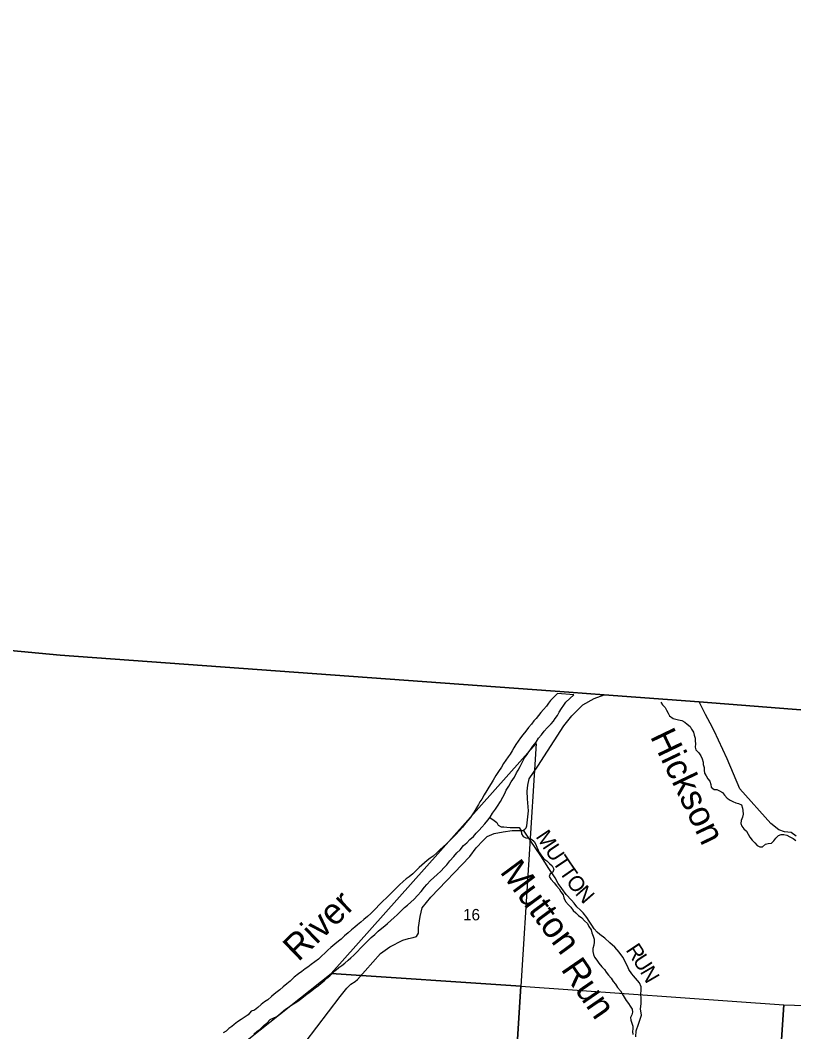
# Model space of a CAD drawing. Extents: x 1578669 to 1989827, y 208020 to 553079.
# Drawn here: x 1861421 to 1876425, y 420455 to 440074 of the extents above; entities that cross this region are included whole.
import ezdxf

# ---------------------------------------------------------------- set-up
doc = ezdxf.new("R2010")
doc.units = 0
for name, color, linetype in [('GM_X_Adjacent_County', 7, 'Continuous'), ('GM_X_County', 7, 'Continuous'), ('GM_X_County_Road', 7, 'Continuous'), ('GM_X_Major_River', 7, 'Continuous'), ('GM_X_Major_River_Text', 7, 'Continuous'), ('GM_X_Minor_River', 7, 'Continuous'), ('GM_X_Minor_River_Text', 7, 'Continuous'), ('GM_X_Section', 7, 'Continuous'), ('GM_X_Section_Text', 7, 'Continuous'), ('GM_X_Township', 7, 'Continuous'), ('GM_X_Township_Road', 7, 'Continuous'), ('GM_X_Township_Road_Text', 7, 'Continuous')]:
    doc.layers.add(name, color=color, linetype=linetype)

msp = doc.modelspace()

# ---------------------------------------------------------------- linework, layer by layer
at = {"layer": 'GM_X_Adjacent_County'}
msp.add_lwpolyline([(1894201, 443179), (1894010, 440034), (1894011, 439989), (1893540, 433796), (1893501, 433286), (1892905, 425441), (1892420, 425479), (1887490, 425854), (1881971, 426273), (1874591, 426852), (1872750, 426991), (1872061, 427042), (1862193, 427760), (1858888, 428068), (1850126, 428641), (1849204, 428734), (1845065, 429025)], dxfattribs=at)
at = {"layer": 'GM_X_County'}
msp.add_lwpolyline([(1845065, 429025), (1849204, 428734), (1850126, 428641), (1858888, 428068), (1862193, 427760), (1872061, 427042), (1872750, 426991), (1874591, 426852), (1881971, 426273), (1887490, 425854), (1886413, 413391), (1886177, 409905), (1886146, 409645), (1885513, 404405), (1885355, 401744), (1885146, 398934), (1884660, 393564)], dxfattribs=at)
at = {"layer": 'GM_X_County_Road'}
msp.add_lwpolyline([(1866950, 420247), (1867625, 421137), (1867758, 421300), (1867835, 421376), (1867915, 421428), (1867965, 421467), (1868261, 421808), (1868410, 421976), (1868587, 422105), (1868842, 422230), (1868952, 422265), (1869044, 422285), (1869110, 422301), (1869145, 422367), (1869149, 422479), (1869176, 422689), (1869215, 422859), (1869383, 423069), (1870140, 423856), (1870267, 424020), (1870401, 424163), (1870476, 424243), (1870616, 424304), (1870788, 424335), (1870961, 424356), (1871157, 424360), (1871173, 424361), (1871181, 424363), (1871209, 424385), (1871233, 424411), (1871249, 424449), (1871279, 424742), (1871258, 424976), (1871253, 425122), (1871266, 425241), (1871291, 425363), (1871460, 425604), (1871963, 426391), (1872123, 426583), (1872231, 426691), (1872333, 426795), (1872551, 426917), (1872750, 426991)], dxfattribs=at)
at = {"layer": 'GM_X_Major_River'}
msp.add_line((1872161, 426992), (1871845, 427016), dxfattribs=at)
for points in [[(1871845, 427016), (1871769, 426946), (1871706, 426882), (1871669, 426826), (1871629, 426769), (1871572, 426703), (1871521, 426646), (1871473, 426592), (1871430, 426534), (1871384, 426483), (1871335, 426423), (1871282, 426358), (1871228, 426288), (1871169, 426214), (1871124, 426155), (1871079, 426091), (1871037, 426026), (1870996, 425962), (1870962, 425904), (1870923, 425842), (1870888, 425791), (1870842, 425721), (1870797, 425659), (1870758, 425588), (1870697, 425502), (1870646, 425425), (1870594, 425335), (1870553, 425271), (1870510, 425202), (1870473, 425136), (1870421, 425049), (1870372, 424969), (1870337, 424915), (1870307, 424863), (1870270, 424796), (1870225, 424720), (1870189, 424666), (1870146, 424607), (1870105, 424553), (1870041, 424474), (1870000, 424422), (1869935, 424353), (1869879, 424291), (1869814, 424226), (1869753, 424168), (1869687, 424103), (1869628, 424051), (1869558, 423986), (1869501, 423926), (1869432, 423859), (1869372, 423820), (1869317, 423780), (1869261, 423733), (1869210, 423689), (1869156, 423640), (1869099, 423584), (1869033, 423521), (1868962, 423463), (1868910, 423420), (1868849, 423370), (1868779, 423307), (1868704, 423232), (1868657, 423180), (1868585, 423109), (1868520, 423047), (1868461, 422992), (1868403, 422934), (1868298, 422827), (1868223, 422752), (1868156, 422691), (1868086, 422631), (1868029, 422582), (1867965, 422530), (1867908, 422483), (1867848, 422431), (1867781, 422376), (1867711, 422317), (1867644, 422251), (1867593, 422212), (1867525, 422156), (1867448, 422087), (1867388, 422036), (1867333, 421984), (1867264, 421919), (1867208, 421865), (1867135, 421810), (1867063, 421757), (1867000, 421711), (1866946, 421674), (1866882, 421624), (1866821, 421579), (1866736, 421512), (1866654, 421434), (1866593, 421385), (1866518, 421326), (1866458, 421268), (1866406, 421231), (1866349, 421185), (1866295, 421138), (1866222, 421076), (1866162, 421035)], [(1866401, 420754), (1866477, 420818), (1866534, 420865), (1866586, 420905), (1866641, 420946), (1866721, 420997), (1866784, 421033), (1866834, 421068), (1866884, 421110), (1866953, 421163), (1867025, 421214), (1867080, 421256), (1867144, 421305), (1867207, 421353), (1867259, 421396), (1867314, 421444), (1867370, 421495), (1867425, 421543), (1867483, 421596), (1867548, 421658), (1867604, 421703), (1867659, 421741), (1867715, 421786), (1867782, 421846), (1867836, 421889), (1867895, 421943), (1867961, 422012), (1868018, 422075), (1868081, 422137), (1868149, 422206), (1868230, 422281), (1868297, 422339), (1868363, 422406), (1868438, 422462), (1868492, 422513), (1868547, 422555), (1868610, 422614), (1868676, 422669), (1868735, 422725), (1868805, 422794), (1868874, 422868), (1868933, 422913), (1868997, 422967), (1869064, 423030), (1869128, 423101), (1869197, 423179), (1869264, 423260), (1869309, 423312), (1869377, 423387), (1869444, 423449), (1869507, 423508), (1869577, 423573), (1869646, 423641), (1869697, 423696), (1869753, 423770), (1869834, 423853), (1869889, 423925), (1869952, 423984), (1870022, 424067), (1870081, 424123), (1870144, 424186), (1870210, 424242), (1870267, 424305), (1870325, 424367), (1870376, 424424), (1870431, 424486), (1870489, 424557), (1870534, 424619), (1870583, 424693), (1870642, 424774), (1870680, 424828), (1870737, 424919), (1870784, 425007), (1870821, 425075), (1870848, 425140), (1870896, 425218), (1870941, 425302), (1871008, 425395), (1871049, 425477), (1871078, 425531), (1871116, 425600), (1871161, 425688), (1871202, 425766), (1871251, 425831), (1871287, 425883), (1871324, 425939), (1871366, 425994), (1871429, 426074), (1871476, 426151), (1871529, 426213), (1871586, 426284), (1871640, 426350), (1871721, 426427), (1871766, 426479), (1871798, 426533), (1871839, 426590), (1871876, 426656), (1871922, 426722), (1871965, 426793), (1872006, 426845), (1872161, 426992)], [(1866162, 421035), (1866093, 420982), (1866030, 420924), (1865966, 420877), (1865900, 420853), (1865843, 420786), (1865767, 420729), (1865708, 420691), (1865636, 420648), (1865573, 420596), (1865523, 420557), (1865468, 420517), (1865416, 420468), (1865360, 420432)], [(1865951, 420406), (1866018, 420468), (1866070, 420501), (1866153, 420581), (1866203, 420624), (1866268, 420696), (1866401, 420754)]]:
    msp.add_lwpolyline(points, dxfattribs=at)
at = {"layer": 'GM_X_Minor_River'}
for points in [[(1873846, 426846), (1873881, 426796), (1873930, 426744), (1873953, 426690), (1873987, 426633), (1874014, 426580), (1874083, 426529), (1874139, 426517), (1874190, 426508), (1874252, 426491), (1874309, 426458), (1874360, 426420), (1874417, 426377), (1874444, 426326), (1874479, 426265), (1874494, 426211), (1874512, 426149), (1874513, 426098), (1874520, 426042), (1874514, 425978), (1874527, 425922), (1874582, 425867), (1874622, 425804), (1874647, 425749), (1874666, 425686), (1874666, 425636), (1874689, 425584), (1874686, 425528), (1874695, 425471), (1874725, 425421), (1874760, 425364), (1874795, 425313), (1874814, 425250), (1874824, 425198), (1874881, 425157), (1874935, 425152), (1874987, 425130), (1875042, 425093), (1875081, 425042), (1875134, 424989), (1875189, 424946), (1875240, 424922), (1875301, 424893), (1875353, 424884), (1875411, 424857), (1875431, 424794), (1875438, 424744), (1875440, 424676), (1875427, 424616), (1875402, 424552), (1875400, 424498), (1875419, 424446), (1875454, 424391), (1875507, 424346), (1875538, 424289), (1875572, 424232), (1875617, 424171), (1875668, 424122), (1875713, 424069), (1875766, 424041), (1875818, 424044), (1875877, 424091), (1875931, 424104), (1875990, 424111), (1876041, 424160), (1876078, 424211), (1876131, 424262), (1876183, 424281), (1876235, 424279), (1876289, 424268), (1876346, 424237), (1876410, 424207), (1876463, 424166)], [(1870531, 424614), (1870614, 424552), (1870667, 424511), (1870692, 424460), (1870747, 424433), (1870801, 424428), (1870859, 424426), (1870925, 424419), (1870979, 424416), (1871037, 424418), (1871097, 424415), (1871135, 424352), (1871146, 424292), (1871173, 424241), (1871226, 424216), (1871282, 424209), (1871338, 424191), (1871391, 424146), (1871423, 424089), (1871444, 424035), (1871467, 423978), (1871494, 423924), (1871534, 423869), (1871579, 423810), (1871634, 423772), (1871685, 423721), (1871740, 423672), (1871769, 423609), (1871749, 423551), (1871699, 423520), (1871679, 423467), (1871714, 423412), (1871777, 423344), (1871821, 423285), (1871874, 423230), (1871909, 423167), (1871951, 423110), (1871968, 423054), (1871994, 422983), (1872053, 422920), (1872100, 422869), (1872146, 422809), (1872197, 422762), (1872248, 422711), (1872313, 422662), (1872368, 422604), (1872427, 422555), (1872451, 422496), (1872494, 422433), (1872511, 422373), (1872537, 422308), (1872556, 422254), (1872556, 422190), (1872549, 422132), (1872530, 422072), (1872526, 422010), (1872543, 421955), (1872562, 421903), (1872605, 421844), (1872645, 421785), (1872700, 421718), (1872751, 421666), (1872789, 421614), (1872834, 421556), (1872881, 421495), (1872923, 421432), (1872966, 421379), (1873007, 421316), (1873061, 421247), (1873094, 421188), (1873132, 421129), (1873175, 421062), (1873220, 421003), (1873250, 420952), (1873291, 420895), (1873294, 420837), (1873281, 420783), (1873257, 420730), (1873266, 420678), (1873281, 420625), (1873306, 420567), (1873301, 420513), (1873299, 420459), (1873300, 420401)]]:
    msp.add_lwpolyline(points, dxfattribs=at)
at = {"layer": 'GM_X_Section'}
for points in [[(1868992, 423311), (1871431, 426046), (1871133, 421339), (1867455, 421588)], [(1867455, 421588), (1871133, 421339), (1870798, 416070), (1865415, 416422), (1865668, 420170)], [(1871133, 421339), (1876234, 420979), (1875881, 415732), (1870798, 416070)], [(1876234, 420979), (1881581, 420807), (1881208, 415364), (1875881, 415732)]]:
    msp.add_lwpolyline(points, close=True, dxfattribs=at)
at = {"layer": 'GM_X_Township'}
msp.add_lwpolyline([(1845065, 429025), (1849204, 428734), (1850126, 428641), (1858888, 428068), (1862193, 427760), (1872061, 427042), (1872750, 426991), (1874591, 426852), (1881971, 426273), (1887490, 425854), (1886413, 413391), (1886177, 409905), (1886146, 409645), (1885513, 404405), (1885355, 401744), (1885146, 398934), (1884660, 393564)], dxfattribs=at)
at = {"layer": 'GM_X_Township_Road'}
for points in [[(1876472, 424249), (1876374, 424318), (1876246, 424332), (1876133, 424375), (1875977, 424498), (1875376, 425169), (1875130, 425748), (1874879, 426291), (1874805, 426439), (1874711, 426608), (1874591, 426852)], [(1873360, 420360), (1873371, 420471), (1873414, 420603), (1873446, 420699), (1873469, 420777), (1873454, 420897), (1873462, 420997), (1873463, 421109), (1873461, 421186), (1873462, 421260), (1873462, 421328), (1873433, 421404), (1873319, 421539), (1873284, 421577), (1873228, 421662), (1873199, 421730), (1873110, 421903), (1873038, 422000), (1872955, 422094), (1872855, 422183), (1872758, 422274), (1872662, 422342), (1872613, 422389), (1872553, 422453), (1872509, 422522), (1872458, 422598), (1872408, 422673), (1872337, 422759), (1872287, 422812), (1872220, 422878), (1872164, 422947), (1872114, 423005), (1872011, 423118), (1871926, 423235), (1871858, 423329), (1871797, 423444), (1871674, 423625), (1871518, 423868), (1871309, 424174), (1871181, 424363)]]:
    msp.add_lwpolyline(points, dxfattribs=at)

# ---------------------------------------------------------------- texts
at = {"layer": 'GM_X_Major_River_Text'}
msp.add_text('River', height=500.1, rotation=43.9767, dxfattribs=at).set_placement((1866815, 421801))
at = {"layer": 'GM_X_Minor_River_Text'}
for s, height, rotation, p in [('Hickson', 500.1, 295.6089, (1873632, 426185)), ('Mutton', 500, 306.477, (1870712, 423555)), ('Run', 500, 304.4804, (1871895, 421669))]:
    msp.add_text(s, height=height, rotation=rotation, dxfattribs=at).set_placement(p)
at = {"layer": 'GM_X_Section_Text'}
msp.add_text('16', height=221, rotation=0, dxfattribs=at).set_placement((1870010, 422616))
at = {"layer": 'GM_X_Township_Road_Text'}
for s, rotation, p in [('M', 303.5328, (1871410, 424241)), ('U', 303.5372, (1871589, 423970)), ('T', 303.8085, (1871736, 423748)), ('T', 304.9313, (1871865, 423556)), ('O', 306.0268, (1871997, 423367)), ('N', 311.1718, (1872170, 423131)), ('R', 303.3848, (1873156, 422042)), ('U', 303.3466, (1873291, 421836)), ('N', 300.1841, (1873434, 421619))]:
    msp.add_text(s, height=300, rotation=rotation, dxfattribs=at).set_placement(p)

doc.saveas('drawing.dxf')
